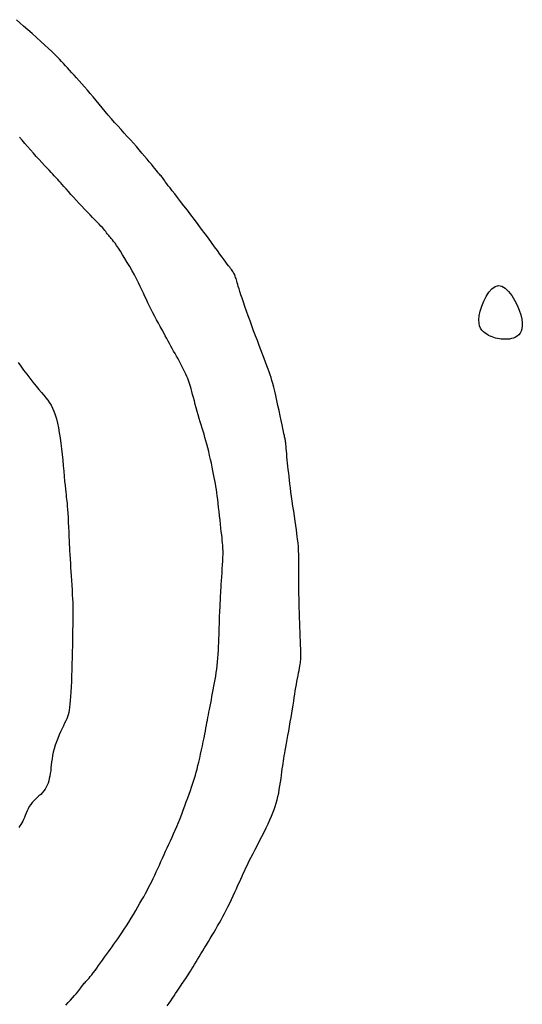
# Model space of a CAD drawing. Header units: millimetres. Extents: x 32690613 to 32693367, y 5343692 to 5344708.
# Tile 473 of 656: x 32692869 to 32692879, y 5344174 to 5344192. Entities that reach past the tile are written whole.
import ezdxf

# ---------------------------------------------------------------- set-up
doc = ezdxf.new("R2010")
doc.units = ezdxf.units.MM
doc.header["$LTSCALE"] = 20
for name, color, linetype in [('02-DGM_HL_491.00', 62, 'Continuous'), ('02-DGM_HL_491.50', 72, 'Continuous'), ('02-DGM_HL_492.00', 82, 'Continuous'), ('02-DGM_HL_492.50', 92, 'Continuous')]:
    doc.layers.add(name, color=color, linetype=linetype)

msp = doc.modelspace()

# ---------------------------------------------------------------- linework, layer by layer
at = {"layer": '02-DGM_HL_491.00', "elevation": 491, "flags": 128}
msp.add_lwpolyline([(32692869.272, 5344186.023), (32692869.32, 5344185.955), (32692869.373, 5344185.883), (32692869.429, 5344185.808), (32692869.487, 5344185.734), (32692869.544, 5344185.661), (32692869.6, 5344185.592), (32692869.652, 5344185.528), (32692869.7, 5344185.472), (32692869.743, 5344185.422), (32692869.782, 5344185.376), (32692869.818, 5344185.331), (32692869.85, 5344185.286), (32692869.879, 5344185.239), (32692869.906, 5344185.187), (32692869.93, 5344185.13), (32692869.953, 5344185.064), (32692869.974, 5344184.991), (32692869.993, 5344184.911), (32692870.011, 5344184.825), (32692870.027, 5344184.733), (32692870.043, 5344184.638), (32692870.057, 5344184.538), (32692870.069, 5344184.436), (32692870.081, 5344184.332), (32692870.092, 5344184.227), (32692870.102, 5344184.124), (32692870.111, 5344184.025), (32692870.119, 5344183.93), (32692870.127, 5344183.843), (32692870.134, 5344183.764), (32692870.14, 5344183.696), (32692870.146, 5344183.639), (32692870.152, 5344183.592), (32692870.157, 5344183.55), (32692870.162, 5344183.512), (32692870.167, 5344183.473), (32692870.171, 5344183.431), (32692870.176, 5344183.383), (32692870.18, 5344183.324), (32692870.184, 5344183.254), (32692870.189, 5344183.174), (32692870.193, 5344183.088), (32692870.197, 5344182.999), (32692870.201, 5344182.91), (32692870.205, 5344182.825), (32692870.209, 5344182.746), (32692870.212, 5344182.678), (32692870.214, 5344182.622), (32692870.217, 5344182.577), (32692870.219, 5344182.543), (32692870.221, 5344182.517), (32692870.222, 5344182.498), (32692870.223, 5344182.483), (32692870.224, 5344182.473), (32692870.225, 5344182.464), (32692870.226, 5344182.455), (32692870.227, 5344182.444), (32692870.227, 5344182.43), (32692870.228, 5344182.411), (32692870.23, 5344182.386), (32692870.232, 5344182.352), (32692870.234, 5344182.308), (32692870.237, 5344182.252), (32692870.241, 5344182.183), (32692870.246, 5344182.104), (32692870.251, 5344182.019), (32692870.257, 5344181.93), (32692870.262, 5344181.842), (32692870.267, 5344181.756), (32692870.271, 5344181.678), (32692870.275, 5344181.61), (32692870.277, 5344181.555), (32692870.279, 5344181.509), (32692870.28, 5344181.471), (32692870.28, 5344181.436), (32692870.28, 5344181.401), (32692870.279, 5344181.362), (32692870.278, 5344181.316), (32692870.277, 5344181.26), (32692870.275, 5344181.191), (32692870.274, 5344181.11), (32692870.272, 5344181.018), (32692870.271, 5344180.919), (32692870.269, 5344180.814), (32692870.267, 5344180.705), (32692870.264, 5344180.593), (32692870.261, 5344180.482), (32692870.258, 5344180.372), (32692870.255, 5344180.265), (32692870.251, 5344180.161), (32692870.247, 5344180.063), (32692870.242, 5344179.971), (32692870.237, 5344179.886), (32692870.231, 5344179.809), (32692870.225, 5344179.741), (32692870.218, 5344179.683), (32692870.21, 5344179.633), (32692870.201, 5344179.59), (32692870.191, 5344179.55), (32692870.178, 5344179.513), (32692870.164, 5344179.476), (32692870.147, 5344179.438), (32692870.127, 5344179.395), (32692870.104, 5344179.347), (32692870.079, 5344179.294), (32692870.053, 5344179.237), (32692870.027, 5344179.177), (32692870.001, 5344179.115), (32692869.976, 5344179.051), (32692869.954, 5344178.987), (32692869.934, 5344178.923), (32692869.918, 5344178.86), (32692869.906, 5344178.799), (32692869.896, 5344178.74), (32692869.888, 5344178.682), (32692869.881, 5344178.626), (32692869.875, 5344178.572), (32692869.87, 5344178.52), (32692869.863, 5344178.47), (32692869.855, 5344178.422), (32692869.845, 5344178.376), (32692869.834, 5344178.333), (32692869.821, 5344178.291), (32692869.805, 5344178.252), (32692869.787, 5344178.215), (32692869.766, 5344178.18), (32692869.742, 5344178.147), (32692869.715, 5344178.115), (32692869.686, 5344178.085), (32692869.654, 5344178.056), (32692869.622, 5344178.026), (32692869.59, 5344177.997), (32692869.559, 5344177.966), (32692869.529, 5344177.933), (32692869.502, 5344177.899), (32692869.477, 5344177.861), (32692869.456, 5344177.822), (32692869.436, 5344177.781), (32692869.418, 5344177.74), (32692869.402, 5344177.699), (32692869.386, 5344177.66), (32692869.371, 5344177.624), (32692869.356, 5344177.59), (32692869.341, 5344177.56), (32692869.324, 5344177.532), (32692869.305, 5344177.504), (32692869.282, 5344177.474)], dxfattribs=at)
at = {"layer": '02-DGM_HL_491.50', "elevation": 491.5, "flags": 128}
msp.add_lwpolyline([(32692870.147, 5344174.211), (32692870.192, 5344174.259), (32692870.234, 5344174.304), (32692870.274, 5344174.346), (32692870.31, 5344174.385), (32692870.341, 5344174.42), (32692870.368, 5344174.452), (32692870.39, 5344174.479), (32692870.409, 5344174.504), (32692870.424, 5344174.526), (32692870.438, 5344174.546), (32692870.451, 5344174.564), (32692870.462, 5344174.58), (32692870.474, 5344174.596), (32692870.487, 5344174.611), (32692870.502, 5344174.627), (32692870.517, 5344174.643), (32692870.534, 5344174.662), (32692870.554, 5344174.682), (32692870.575, 5344174.706), (32692870.599, 5344174.734), (32692870.625, 5344174.766), (32692870.654, 5344174.803), (32692870.685, 5344174.845), (32692870.718, 5344174.89), (32692870.752, 5344174.938), (32692870.788, 5344174.988), (32692870.823, 5344175.038), (32692870.859, 5344175.089), (32692870.895, 5344175.138), (32692870.93, 5344175.187), (32692870.964, 5344175.234), (32692870.998, 5344175.281), (32692871.032, 5344175.329), (32692871.067, 5344175.378), (32692871.103, 5344175.43), (32692871.14, 5344175.484), (32692871.179, 5344175.542), (32692871.22, 5344175.604), (32692871.262, 5344175.67), (32692871.305, 5344175.738), (32692871.348, 5344175.808), (32692871.391, 5344175.878), (32692871.433, 5344175.948), (32692871.473, 5344176.016), (32692871.512, 5344176.082), (32692871.548, 5344176.144), (32692871.581, 5344176.204), (32692871.613, 5344176.261), (32692871.643, 5344176.317), (32692871.671, 5344176.372), (32692871.699, 5344176.427), (32692871.727, 5344176.483), (32692871.755, 5344176.54), (32692871.782, 5344176.599), (32692871.811, 5344176.66), (32692871.839, 5344176.722), (32692871.868, 5344176.785), (32692871.896, 5344176.849), (32692871.925, 5344176.913), (32692871.954, 5344176.978), (32692871.984, 5344177.042), (32692872.013, 5344177.105), (32692872.042, 5344177.168), (32692872.072, 5344177.232), (32692872.101, 5344177.296), (32692872.131, 5344177.361), (32692872.16, 5344177.428), (32692872.19, 5344177.497), (32692872.22, 5344177.568), (32692872.25, 5344177.642), (32692872.279, 5344177.718), (32692872.308, 5344177.795), (32692872.337, 5344177.872), (32692872.364, 5344177.947), (32692872.39, 5344178.021), (32692872.415, 5344178.091), (32692872.438, 5344178.157), (32692872.459, 5344178.218), (32692872.479, 5344178.275), (32692872.497, 5344178.329), (32692872.514, 5344178.383), (32692872.53, 5344178.436), (32692872.546, 5344178.492), (32692872.561, 5344178.55), (32692872.577, 5344178.613), (32692872.594, 5344178.68), (32692872.611, 5344178.753), (32692872.627, 5344178.827), (32692872.644, 5344178.904), (32692872.66, 5344178.979), (32692872.675, 5344179.053), (32692872.69, 5344179.124), (32692872.703, 5344179.19), (32692872.715, 5344179.25), (32692872.725, 5344179.305), (32692872.735, 5344179.356), (32692872.744, 5344179.405), (32692872.753, 5344179.452), (32692872.761, 5344179.498), (32692872.77, 5344179.546), (32692872.78, 5344179.595), (32692872.79, 5344179.648), (32692872.801, 5344179.704), (32692872.812, 5344179.762), (32692872.824, 5344179.822), (32692872.835, 5344179.883), (32692872.847, 5344179.946), (32692872.859, 5344180.009), (32692872.871, 5344180.072), (32692872.883, 5344180.135), (32692872.894, 5344180.198), (32692872.904, 5344180.261), (32692872.914, 5344180.324), (32692872.923, 5344180.389), (32692872.931, 5344180.454), (32692872.938, 5344180.521), (32692872.945, 5344180.59), (32692872.95, 5344180.661), (32692872.955, 5344180.733), (32692872.958, 5344180.806), (32692872.961, 5344180.878), (32692872.964, 5344180.95), (32692872.966, 5344181.02), (32692872.968, 5344181.088), (32692872.969, 5344181.152), (32692872.971, 5344181.213), (32692872.973, 5344181.27), (32692872.975, 5344181.324), (32692872.977, 5344181.375), (32692872.979, 5344181.424), (32692872.982, 5344181.471), (32692872.984, 5344181.516), (32692872.986, 5344181.56), (32692872.988, 5344181.603), (32692872.99, 5344181.646), (32692872.992, 5344181.689), (32692872.994, 5344181.734), (32692872.997, 5344181.782), (32692873, 5344181.833), (32692873.003, 5344181.888), (32692873.007, 5344181.948), (32692873.012, 5344182.013), (32692873.017, 5344182.083), (32692873.022, 5344182.155), (32692873.026, 5344182.229), (32692873.031, 5344182.302), (32692873.034, 5344182.373), (32692873.037, 5344182.44), (32692873.039, 5344182.503), (32692873.039, 5344182.559), (32692873.037, 5344182.611), (32692873.035, 5344182.66), (32692873.031, 5344182.707), (32692873.026, 5344182.754), (32692873.021, 5344182.804), (32692873.014, 5344182.857), (32692873.007, 5344182.916), (32692873, 5344182.982), (32692872.992, 5344183.053), (32692872.984, 5344183.128), (32692872.975, 5344183.206), (32692872.967, 5344183.284), (32692872.958, 5344183.361), (32692872.949, 5344183.436), (32692872.941, 5344183.507), (32692872.933, 5344183.572), (32692872.925, 5344183.632), (32692872.916, 5344183.69), (32692872.908, 5344183.745), (32692872.899, 5344183.799), (32692872.889, 5344183.855), (32692872.878, 5344183.912), (32692872.866, 5344183.972), (32692872.854, 5344184.036), (32692872.84, 5344184.103), (32692872.825, 5344184.173), (32692872.809, 5344184.244), (32692872.793, 5344184.316), (32692872.776, 5344184.387), (32692872.759, 5344184.457), (32692872.742, 5344184.523), (32692872.725, 5344184.587), (32692872.707, 5344184.647), (32692872.69, 5344184.706), (32692872.673, 5344184.763), (32692872.655, 5344184.82), (32692872.638, 5344184.878), (32692872.62, 5344184.936), (32692872.602, 5344184.997), (32692872.584, 5344185.06), (32692872.566, 5344185.125), (32692872.547, 5344185.19), (32692872.529, 5344185.255), (32692872.512, 5344185.319), (32692872.496, 5344185.38), (32692872.48, 5344185.438), (32692872.466, 5344185.491), (32692872.453, 5344185.539), (32692872.441, 5344185.582), (32692872.429, 5344185.621), (32692872.417, 5344185.659), (32692872.404, 5344185.695), (32692872.391, 5344185.731), (32692872.375, 5344185.768), (32692872.357, 5344185.808), (32692872.337, 5344185.85), (32692872.315, 5344185.895), (32692872.29, 5344185.943), (32692872.265, 5344185.992), (32692872.238, 5344186.041), (32692872.211, 5344186.091), (32692872.184, 5344186.141), (32692872.157, 5344186.189), (32692872.131, 5344186.236), (32692872.106, 5344186.282), (32692872.081, 5344186.327), (32692872.056, 5344186.373), (32692872.031, 5344186.419), (32692872.004, 5344186.467), (32692871.977, 5344186.517), (32692871.948, 5344186.57), (32692871.917, 5344186.626), (32692871.885, 5344186.685), (32692871.852, 5344186.746), (32692871.818, 5344186.808), (32692871.785, 5344186.871), (32692871.751, 5344186.935), (32692871.719, 5344186.998), (32692871.689, 5344187.06), (32692871.659, 5344187.121), (32692871.632, 5344187.181), (32692871.604, 5344187.24), (32692871.576, 5344187.3), (32692871.548, 5344187.362), (32692871.518, 5344187.425), (32692871.485, 5344187.491), (32692871.449, 5344187.561), (32692871.41, 5344187.634), (32692871.368, 5344187.71), (32692871.324, 5344187.787), (32692871.279, 5344187.863), (32692871.235, 5344187.936), (32692871.192, 5344188.006), (32692871.152, 5344188.07), (32692871.115, 5344188.127), (32692871.082, 5344188.176), (32692871.053, 5344188.216), (32692871.027, 5344188.25), (32692871.005, 5344188.279), (32692870.985, 5344188.303), (32692870.967, 5344188.323), (32692870.952, 5344188.341), (32692870.938, 5344188.358), (32692870.924, 5344188.375), (32692870.911, 5344188.393), (32692870.897, 5344188.411), (32692870.882, 5344188.431), (32692870.865, 5344188.452), (32692870.846, 5344188.476), (32692870.822, 5344188.504), (32692870.795, 5344188.534), (32692870.762, 5344188.569), (32692870.725, 5344188.607), (32692870.684, 5344188.649), (32692870.64, 5344188.693), (32692870.593, 5344188.741), (32692870.544, 5344188.79), (32692870.494, 5344188.842), (32692870.442, 5344188.896), (32692870.391, 5344188.951), (32692870.339, 5344189.007), (32692870.289, 5344189.062), (32692870.241, 5344189.116), (32692870.195, 5344189.168), (32692870.152, 5344189.216), (32692870.113, 5344189.26), (32692870.079, 5344189.299), (32692870.05, 5344189.332), (32692870.024, 5344189.361), (32692870.002, 5344189.387), (32692869.98, 5344189.41), (32692869.958, 5344189.434), (32692869.935, 5344189.459), (32692869.908, 5344189.488), (32692869.878, 5344189.52), (32692869.842, 5344189.558), (32692869.801, 5344189.602), (32692869.756, 5344189.649), (32692869.707, 5344189.701), (32692869.657, 5344189.756), (32692869.604, 5344189.813), (32692869.551, 5344189.873), (32692869.498, 5344189.933), (32692869.445, 5344189.993), (32692869.394, 5344190.053), (32692869.345, 5344190.112), (32692869.297, 5344190.17)], dxfattribs=at)
at = {"layer": '02-DGM_HL_492.00', "elevation": 492, "flags": 128}
msp.add_lwpolyline([(32692872.011, 5344174.197), (32692872.046, 5344174.245), (32692872.079, 5344174.292), (32692872.11, 5344174.338), (32692872.139, 5344174.383), (32692872.168, 5344174.426), (32692872.194, 5344174.467), (32692872.22, 5344174.505), (32692872.244, 5344174.541), (32692872.267, 5344174.575), (32692872.289, 5344174.608), (32692872.311, 5344174.639), (32692872.332, 5344174.67), (32692872.353, 5344174.701), (32692872.375, 5344174.732), (32692872.396, 5344174.765), (32692872.418, 5344174.8), (32692872.441, 5344174.837), (32692872.465, 5344174.875), (32692872.49, 5344174.916), (32692872.515, 5344174.959), (32692872.542, 5344175.004), (32692872.571, 5344175.051), (32692872.601, 5344175.101), (32692872.632, 5344175.153), (32692872.666, 5344175.208), (32692872.7, 5344175.263), (32692872.735, 5344175.32), (32692872.77, 5344175.378), (32692872.805, 5344175.436), (32692872.84, 5344175.494), (32692872.874, 5344175.552), (32692872.908, 5344175.609), (32692872.94, 5344175.666), (32692872.972, 5344175.722), (32692873.004, 5344175.779), (32692873.035, 5344175.837), (32692873.066, 5344175.896), (32692873.098, 5344175.957), (32692873.129, 5344176.019), (32692873.161, 5344176.084), (32692873.193, 5344176.15), (32692873.224, 5344176.217), (32692873.255, 5344176.284), (32692873.285, 5344176.349), (32692873.314, 5344176.413), (32692873.341, 5344176.473), (32692873.367, 5344176.529), (32692873.39, 5344176.58), (32692873.412, 5344176.629), (32692873.433, 5344176.675), (32692873.455, 5344176.721), (32692873.477, 5344176.768), (32692873.501, 5344176.818), (32692873.528, 5344176.873), (32692873.559, 5344176.933), (32692873.593, 5344177), (32692873.63, 5344177.073), (32692873.67, 5344177.151), (32692873.711, 5344177.231), (32692873.752, 5344177.312), (32692873.793, 5344177.393), (32692873.832, 5344177.471), (32692873.868, 5344177.546), (32692873.9, 5344177.616), (32692873.929, 5344177.682), (32692873.955, 5344177.745), (32692873.979, 5344177.805), (32692873.999, 5344177.865), (32692874.018, 5344177.924), (32692874.034, 5344177.984), (32692874.049, 5344178.045), (32692874.062, 5344178.11), (32692874.074, 5344178.176), (32692874.086, 5344178.243), (32692874.096, 5344178.31), (32692874.105, 5344178.376), (32692874.113, 5344178.439), (32692874.121, 5344178.5), (32692874.129, 5344178.556), (32692874.136, 5344178.607), (32692874.143, 5344178.654), (32692874.15, 5344178.7), (32692874.157, 5344178.745), (32692874.165, 5344178.791), (32692874.173, 5344178.84), (32692874.183, 5344178.893), (32692874.193, 5344178.952), (32692874.205, 5344179.019), (32692874.218, 5344179.092), (32692874.232, 5344179.169), (32692874.246, 5344179.25), (32692874.261, 5344179.333), (32692874.275, 5344179.417), (32692874.289, 5344179.499), (32692874.302, 5344179.579), (32692874.315, 5344179.655), (32692874.327, 5344179.728), (32692874.338, 5344179.798), (32692874.348, 5344179.864), (32692874.359, 5344179.928), (32692874.368, 5344179.99), (32692874.378, 5344180.049), (32692874.388, 5344180.107), (32692874.398, 5344180.162), (32692874.408, 5344180.216), (32692874.418, 5344180.268), (32692874.427, 5344180.317), (32692874.436, 5344180.362), (32692874.444, 5344180.404), (32692874.451, 5344180.442), (32692874.457, 5344180.476), (32692874.462, 5344180.506), (32692874.466, 5344180.533), (32692874.468, 5344180.559), (32692874.47, 5344180.587), (32692874.471, 5344180.619), (32692874.47, 5344180.657), (32692874.469, 5344180.703), (32692874.468, 5344180.759), (32692874.465, 5344180.827), (32692874.463, 5344180.904), (32692874.46, 5344180.987), (32692874.456, 5344181.073), (32692874.453, 5344181.16), (32692874.45, 5344181.243), (32692874.447, 5344181.32), (32692874.444, 5344181.388), (32692874.442, 5344181.445), (32692874.44, 5344181.493), (32692874.439, 5344181.534), (32692874.438, 5344181.572), (32692874.437, 5344181.61), (32692874.436, 5344181.651), (32692874.436, 5344181.697), (32692874.435, 5344181.752), (32692874.435, 5344181.818), (32692874.434, 5344181.893), (32692874.434, 5344181.974), (32692874.434, 5344182.058), (32692874.433, 5344182.143), (32692874.433, 5344182.224), (32692874.432, 5344182.3), (32692874.432, 5344182.368), (32692874.431, 5344182.425), (32692874.431, 5344182.472), (32692874.43, 5344182.511), (32692874.429, 5344182.543), (32692874.429, 5344182.568), (32692874.428, 5344182.59), (32692874.427, 5344182.609), (32692874.426, 5344182.626), (32692874.425, 5344182.643), (32692874.424, 5344182.662), (32692874.422, 5344182.683), (32692874.419, 5344182.708), (32692874.416, 5344182.739), (32692874.411, 5344182.778), (32692874.405, 5344182.825), (32692874.397, 5344182.881), (32692874.387, 5344182.949), (32692874.376, 5344183.026), (32692874.364, 5344183.11), (32692874.351, 5344183.198), (32692874.338, 5344183.29), (32692874.324, 5344183.383), (32692874.311, 5344183.474), (32692874.299, 5344183.561), (32692874.288, 5344183.644), (32692874.278, 5344183.721), (32692874.269, 5344183.794), (32692874.26, 5344183.863), (32692874.253, 5344183.929), (32692874.246, 5344183.993), (32692874.239, 5344184.055), (32692874.233, 5344184.116), (32692874.226, 5344184.177), (32692874.221, 5344184.236), (32692874.215, 5344184.293), (32692874.21, 5344184.347), (32692874.205, 5344184.398), (32692874.201, 5344184.444), (32692874.197, 5344184.485), (32692874.194, 5344184.519), (32692874.191, 5344184.547), (32692874.189, 5344184.569), (32692874.187, 5344184.585), (32692874.185, 5344184.598), (32692874.184, 5344184.606), (32692874.183, 5344184.613), (32692874.182, 5344184.617), (32692874.181, 5344184.621), (32692874.18, 5344184.626), (32692874.178, 5344184.632), (32692874.175, 5344184.642), (32692874.172, 5344184.658), (32692874.167, 5344184.681), (32692874.16, 5344184.713), (32692874.15, 5344184.755), (32692874.139, 5344184.81), (32692874.124, 5344184.879), (32692874.107, 5344184.959), (32692874.089, 5344185.047), (32692874.069, 5344185.14), (32692874.048, 5344185.235), (32692874.028, 5344185.328), (32692874.008, 5344185.417), (32692873.989, 5344185.499), (32692873.971, 5344185.572), (32692873.954, 5344185.636), (32692873.938, 5344185.693), (32692873.922, 5344185.747), (32692873.905, 5344185.799), (32692873.887, 5344185.851), (32692873.868, 5344185.905), (32692873.846, 5344185.964), (32692873.821, 5344186.029), (32692873.794, 5344186.099), (32692873.765, 5344186.175), (32692873.735, 5344186.255), (32692873.703, 5344186.34), (32692873.67, 5344186.427), (32692873.636, 5344186.516), (32692873.602, 5344186.607), (32692873.568, 5344186.699), (32692873.535, 5344186.791), (32692873.502, 5344186.881), (32692873.471, 5344186.969), (32692873.441, 5344187.053), (32692873.414, 5344187.132), (32692873.389, 5344187.205), (32692873.367, 5344187.271), (32692873.349, 5344187.328), (32692873.333, 5344187.379), (32692873.32, 5344187.422), (32692873.309, 5344187.46), (32692873.3, 5344187.492), (32692873.292, 5344187.521), (32692873.285, 5344187.546), (32692873.278, 5344187.569), (32692873.27, 5344187.59), (32692873.263, 5344187.61), (32692873.255, 5344187.629), (32692873.247, 5344187.647), (32692873.238, 5344187.665), (32692873.228, 5344187.682), (32692873.217, 5344187.7), (32692873.205, 5344187.717), (32692873.192, 5344187.736), (32692873.178, 5344187.756), (32692873.161, 5344187.778), (32692873.141, 5344187.804), (32692873.118, 5344187.834), (32692873.092, 5344187.869), (32692873.06, 5344187.911), (32692873.024, 5344187.96), (32692872.982, 5344188.017), (32692872.936, 5344188.081), (32692872.885, 5344188.152), (32692872.83, 5344188.228), (32692872.771, 5344188.308), (32692872.71, 5344188.391), (32692872.646, 5344188.477), (32692872.581, 5344188.564), (32692872.515, 5344188.652), (32692872.448, 5344188.739), (32692872.383, 5344188.824), (32692872.319, 5344188.906), (32692872.258, 5344188.984), (32692872.201, 5344189.057), (32692872.15, 5344189.123), (32692872.104, 5344189.182), (32692872.066, 5344189.233), (32692872.033, 5344189.275), (32692872.006, 5344189.311), (32692871.984, 5344189.342), (32692871.966, 5344189.367), (32692871.95, 5344189.388), (32692871.936, 5344189.407), (32692871.924, 5344189.424), (32692871.912, 5344189.439), (32692871.899, 5344189.455), (32692871.886, 5344189.471), (32692871.871, 5344189.489), (32692871.854, 5344189.508), (32692871.835, 5344189.532), (32692871.812, 5344189.559), (32692871.786, 5344189.59), (32692871.756, 5344189.627), (32692871.721, 5344189.67), (32692871.683, 5344189.716), (32692871.641, 5344189.766), (32692871.597, 5344189.82), (32692871.549, 5344189.876), (32692871.499, 5344189.935), (32692871.447, 5344189.995), (32692871.392, 5344190.056), (32692871.337, 5344190.117), (32692871.279, 5344190.18), (32692871.221, 5344190.244), (32692871.163, 5344190.308), (32692871.104, 5344190.373), (32692871.045, 5344190.439), (32692870.986, 5344190.506), (32692870.928, 5344190.573), (32692870.871, 5344190.641), (32692870.814, 5344190.709), (32692870.759, 5344190.776), (32692870.704, 5344190.843), (32692870.65, 5344190.908), (32692870.597, 5344190.972), (32692870.544, 5344191.033), (32692870.493, 5344191.093), (32692870.443, 5344191.15), (32692870.394, 5344191.204), (32692870.346, 5344191.256), (32692870.301, 5344191.306), (32692870.257, 5344191.353), (32692870.216, 5344191.398), (32692870.177, 5344191.441), (32692870.14, 5344191.481), (32692870.104, 5344191.521), (32692870.068, 5344191.56), (32692870.031, 5344191.6), (32692869.99, 5344191.643), (32692869.944, 5344191.689), (32692869.892, 5344191.74), (32692869.832, 5344191.796), (32692869.764, 5344191.86), (32692869.689, 5344191.928), (32692869.61, 5344191.999), (32692869.529, 5344192.071), (32692869.449, 5344192.142), (32692869.373, 5344192.21), (32692869.302, 5344192.272), (32692869.239, 5344192.327)], dxfattribs=at)
at = {"layer": '02-DGM_HL_492.50', "elevation": 492.5, "flags": 128}
msp.add_lwpolyline([(32692877.75, 5344186.885), (32692877.768, 5344186.969), (32692877.796, 5344187.059), (32692877.833, 5344187.151), (32692877.877, 5344187.239), (32692877.927, 5344187.317), (32692877.983, 5344187.381), (32692878.042, 5344187.423), (32692878.104, 5344187.441), (32692878.166, 5344187.428), (32692878.229, 5344187.39), (32692878.29, 5344187.331), (32692878.347, 5344187.256), (32692878.4, 5344187.17), (32692878.446, 5344187.079), (32692878.485, 5344186.987), (32692878.514, 5344186.901), (32692878.533, 5344186.823), (32692878.542, 5344186.755), (32692878.542, 5344186.696), (32692878.534, 5344186.644), (32692878.52, 5344186.601), (32692878.5, 5344186.564), (32692878.475, 5344186.533), (32692878.446, 5344186.509), (32692878.414, 5344186.489), (32692878.38, 5344186.474), (32692878.344, 5344186.464), (32692878.307, 5344186.456), (32692878.269, 5344186.453), (32692878.231, 5344186.452), (32692878.193, 5344186.453), (32692878.156, 5344186.456), (32692878.12, 5344186.46), (32692878.085, 5344186.466), (32692878.051, 5344186.474), (32692878.018, 5344186.483), (32692877.985, 5344186.495), (32692877.953, 5344186.508), (32692877.921, 5344186.524), (32692877.889, 5344186.543), (32692877.857, 5344186.564), (32692877.826, 5344186.589), (32692877.798, 5344186.619), (32692877.775, 5344186.655), (32692877.757, 5344186.698), (32692877.746, 5344186.75), (32692877.743, 5344186.812)], close=True, dxfattribs=at)

doc.saveas('drawing.dxf')
